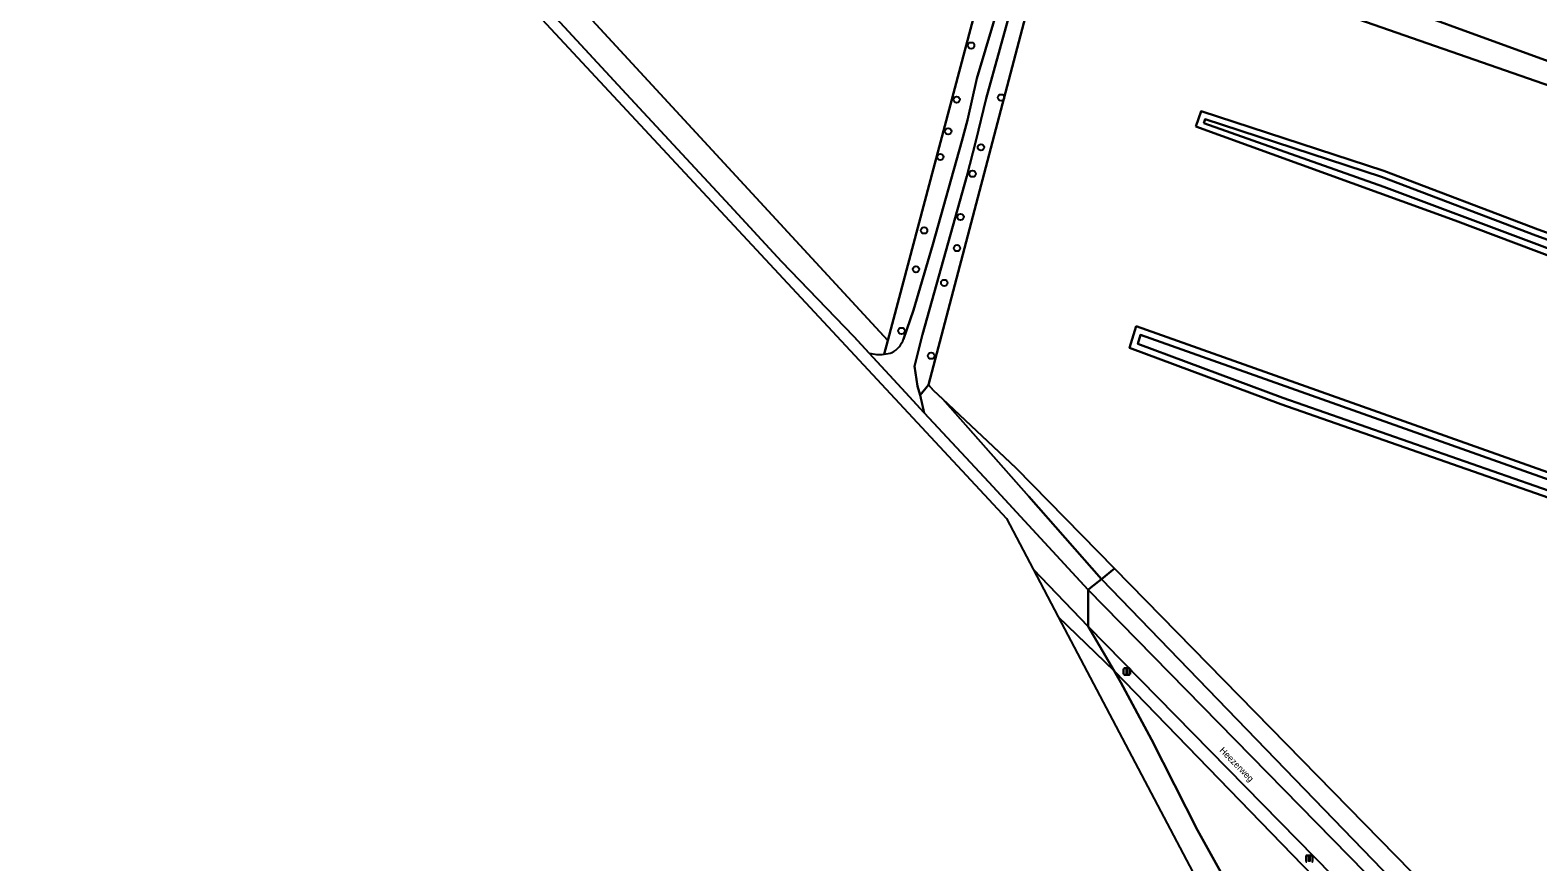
# Model space of a CAD drawing. Extents: x 163426 to 164192, y 380329 to 381641.
# Drawn here: x 163488.3 to 163719.5, y 380639.4 to 380767 of the extents above; entities that cross this region are included whole.
import ezdxf

# ---------------------------------------------------------------- set-up
doc = ezdxf.new("R2010")
doc.units = 0
for name, color, linetype in [('IMGEO_Boom', 7, 'Continuous'), ('IMGEO_Gemengd_bos', 7, 'Continuous'), ('IMGEO_Grasland_agrarisch', 7, 'Continuous'), ('IMGEO_Grasland_overig', 7, 'Continuous'), ('IMGEO_Greppel_droge_sloot', 7, 'Continuous'), ('IMGEO_Groenvoorziening', 7, 'Continuous'), ('IMGEO_Lichtmast', 7, 'Continuous'), ('IMGEO_Loofbos', 7, 'Continuous'), ('IMGEO_Oever', 7, 'Continuous'), ('IMGEO_Openbare_ruimte_label', 7, 'Continuous'), ('IMGEO_Rijbaan_lokaal_gesloten', 7, 'Continuous'), ('IMGEO_Rijbaan_lokaal_open', 7, 'Continuous'), ('IMGEO_Waterloop', 7, 'Continuous')]:
    doc.layers.add(name, color=color, linetype=linetype)

msp = doc.modelspace()

# ---------------------------------------------------------------- linework, layer by layer
at = {"layer": 'IMGEO_Boom'}
for centre in [(163632.61, 380764.66), (163630.39, 380756.37), (163637.21, 380756.69), (163629.09, 380751.51), (163634.11, 380749.06), (163627.88, 380747.57), (163632.83, 380744.99), (163625.4, 380736.3), (163630.99, 380738.37), (163630.45, 380733.59), (163624.15, 380730.34), (163628.49, 380728.26), (163621.93, 380720.89), (163626.48, 380717.07)]:
    msp.add_circle(centre, 0.489, dxfattribs=at)
at = {"layer": 'IMGEO_Gemengd_bos'}
for points in [[(163490.61, 380859.52), (163619.82, 380719.41), (163645.18, 380814.99)], [(163765.42, 380554.31), (163654.53, 380668.74), (163655.57, 380666.95), (163660.26, 380658.18), (163667.31, 380644.29), (163674.28, 380631.79), (163679.05, 380622.69), (163681.44, 380618.86), (163694.94, 380593.92), (163710.93, 380563.37), (163714.06, 380556.85), (163716.41, 380550.9), (163721.18, 380536.14)]]:
    msp.add_lwpolyline(points, dxfattribs=at)
msp.add_lwpolyline([(163654.6, 380684.42), (163652.61, 380682.82), (163729.78, 380602.9), (163772.51, 380561.41), (163773.7, 380554.99), (163791.85, 380553.38), (163799.03, 380550.01), (163802.04, 380554.13), (163798.99, 380566.22), (163797.99, 380566.5), (163797, 380566.78), (163752.54, 380581.72), (163714.47, 380623.27)], close=True, dxfattribs=at)
at = {"layer": 'IMGEO_Grasland_agrarisch'}
for points in [[(163645.71, 380787.25), (163626.06, 380712.61), (163626.82, 380711.77), (163628.26, 380710.41), (163639.44, 380699.9), (163654.6, 380684.42), (163714.47, 380623.27), (163752.54, 380581.72)], [(163672.1, 380780.16), (163739.5, 380755.55), (163741.69, 380754.75), (163743.3, 380755.64), (163745.72, 380756.16), (163749.34, 380756.3), (163756.85, 380755.33), (163764.67, 380753.31), (163772.43, 380750), (163779.1, 380746.76), (163786.77, 380742.39), (163792.64, 380738.29), (163797.13, 380734.33), (163802.4, 380732.59), (163847.78, 380716.01), (163859.16, 380750), (163865.1, 380767.74)], [(163739.25, 380752.26), (163670.76, 380776.12)]]:
    msp.add_lwpolyline(points, dxfattribs=at)
for points in [[(163667.05, 380752.27), (163667.87, 380754.61), (163695.89, 380745.47), (163719.58, 380736.44), (163743.05, 380728), (163773.25, 380717.12), (163792.94, 380710.21), (163807.93, 380705.35), (163838.79, 380693.88), (163837.6, 380690.2), (163823.72, 380695.01), (163820, 380696.2), (163765.65, 380715.64), (163706.85, 380737.84)], [(163657.9, 380721.59), (163827.59, 380661.4), (163826.39, 380657.65), (163741.25, 380688.28), (163680.08, 380709.65), (163656.9, 380718.29)]]:
    msp.add_lwpolyline(points, close=True, dxfattribs=at)
at = {"layer": 'IMGEO_Grasland_overig'}
for points in [[(163650.26, 380812.78), (163652.48, 380823.17), (163656.36, 380836.92), (163664.66, 380864.29), (163675.42, 380905.71), (163673.23, 380905.69), (163669.5, 380891.12), (163665.16, 380875.29), (163662.08, 380862.75), (163658.21, 380849.96), (163654.62, 380839.01), (163652.47, 380831.14), (163649.36, 380818.79), (163646.73, 380804.48), (163645.54, 380800.75), (163641.29, 380789.93), (163640.04, 380785.25), (163637.31, 380772.48), (163633.49, 380759.62), (163632.06, 380753.22), (163631.16, 380750), (163626.74, 380734.13), (163623.75, 380724.08), (163622.26, 380719.62)], [(163616.99, 380717.47), (163622.54, 380711.43), (163625.43, 380708.32), (163624.81, 380711.01), (163624.4, 380712.42), (163623.91, 380715.47), (163625.14, 380720.35), (163631.97, 380744.61), (163633.31, 380750), (163634.94, 380756.52), (163639.09, 380771.73), (163642.45, 380786.19), (163643.1, 380788.54), (163644.74, 380793.39), (163648.05, 380801.94), (163649.01, 380805.41), (163650.26, 380812.78)], [(163639.09, 380771.73), (163634.94, 380756.52), (163633.31, 380750), (163631.97, 380744.61), (163625.14, 380720.35), (163623.91, 380715.47), (163624.4, 380712.42), (163624.81, 380711.01), (163626.06, 380712.61), (163645.71, 380787.25)], [(163645.98, 380677.02), (163673.97, 380623.9), (163703.9, 380570.61), (163724.25, 380511.94)], [(163721.18, 380536.14), (163716.41, 380550.9), (163714.06, 380556.85), (163710.93, 380563.37), (163694.94, 380593.92), (163681.44, 380618.86), (163679.05, 380622.69), (163674.28, 380631.79), (163667.31, 380644.29), (163660.26, 380658.18), (163655.57, 380666.95), (163654.53, 380668.74), (163645.98, 380677.02)]]:
    msp.add_lwpolyline(points, dxfattribs=at)
for centre, radius, start, end in [((163618.82, 380720.81), 3.63, 297.0252, 340.7622), ((163618.55, 380723.78), 6.5, 256.1352, 276.3103), ((163618.52, 380723.87), 6.59, 276.5311, 287.2892)]:
    msp.add_arc(centre, radius, start, end, dxfattribs=at)
at = {"layer": 'IMGEO_Greppel_droge_sloot'}
for points in [[(163739.5, 380755.55), (163672.1, 380780.16)], [(163670.76, 380776.12), (163739.25, 380752.26)]]:
    msp.add_lwpolyline(points, dxfattribs=at)
at = {"layer": 'IMGEO_Groenvoorziening'}
for points in [[(163490.61, 380859.52), (163488.31, 380859.2), (163513.97, 380828.88), (163525.13, 380816.21), (163531.72, 380808.76), (163541.67, 380797.73), (163553.36, 380785.41), (163566.43, 380771.65), (163579.11, 380757.94), (163587.59, 380748.78), (163594.97, 380740.8), (163603.52, 380731.56), (163614.64, 380720.03), (163616.99, 380717.47)], [(163619.27, 380717.32), (163619.82, 380719.41), (163490.61, 380859.52)], [(163642.14, 380684.32), (163645.98, 380677.02), (163654.53, 380668.74), (163650.55, 380675.55), (163642.14, 380684.32), (163642.14, 380684.32)], [(163652.61, 380682.82), (163650.98, 380681.51), (163650.54, 380681.16), (163765.55, 380563.75), (163769.33, 380559.95)], [(163773.2, 380555.04), (163773.7, 380554.99), (163772.51, 380561.41), (163729.78, 380602.9), (163652.61, 380682.82)], [(163725.43, 380599.17), (163650.55, 380675.55), (163654.53, 380668.74), (163765.42, 380554.31), (163764.4, 380542.39), (163761.76, 380534.59), (163773.47, 380522.32), (163773.66, 380522.49), (163773.95, 380522.7), (163769.33, 380528.01)]]:
    msp.add_lwpolyline(points, dxfattribs=at)
msp.add_lwpolyline([(163639.44, 380699.9), (163628.26, 380710.41), (163641.45, 380695.49), (163652.61, 380682.82), (163654.6, 380684.42)], close=True, dxfattribs=at)
msp.add_arc((163618.55, 380723.78), 6.5, 256.1352, 276.3103, dxfattribs=at)
at = {"layer": 'IMGEO_Lichtmast'}
for p, q in [((163656, 380668.23), (163656, 380669.03)), ((163656, 380669.03), (163656, 380668.23)), ((163656.1, 380669.13), (163656.89, 380669.13)), ((163656.89, 380669.13), (163656.1, 380669.13)), ((163656.89, 380668.13), (163656.1, 380668.13)), ((163656.1, 380668.13), (163656.89, 380668.13)), ((163656.99, 380669.03), (163656.99, 380668.23)), ((163656.99, 380668.23), (163656.99, 380669.03)), ((163683.98, 380639.53), (163683.98, 380640.33)), ((163683.98, 380640.33), (163683.98, 380639.53)), ((163684.08, 380640.43), (163684.87, 380640.43)), ((163684.87, 380640.43), (163684.08, 380640.43)), ((163684.97, 380640.33), (163684.97, 380639.53)), ((163684.97, 380639.53), (163684.97, 380640.33))]:
    msp.add_line(p, q, dxfattribs=at)
for points in [[(163656.42, 380669), (163656.57, 380669), (163656.57, 380668.25), (163656.42, 380668.25), (163656.42, 380669)], [(163684.4, 380640.31), (163684.55, 380640.31), (163684.55, 380639.56), (163684.4, 380639.56), (163684.4, 380640.31)]]:
    msp.add_lwpolyline(points, dxfattribs=at)
for centre, start, end in [((163656.1, 380669.03), 90, 180), ((163656.1, 380669.03), 90, 180), ((163656.1, 380668.23), 180, 270), ((163656.1, 380668.23), 180, 270), ((163656.89, 380669.03), 0, 90), ((163656.89, 380669.03), 360, 90), ((163656.89, 380668.23), 270, 0), ((163656.89, 380668.23), 270, 0), ((163684.08, 380640.33), 90, 180), ((163684.08, 380640.33), 90, 180), ((163684.87, 380640.33), 0, 90), ((163684.87, 380640.33), 360, 90), ((163684.08, 380639.53), 180, 270), ((163684.08, 380639.53), 180, 270), ((163684.87, 380639.53), 270, 0), ((163684.87, 380639.53), 270, 0)]:
    msp.add_arc(centre, 0.1, start, end, dxfattribs=at)
at = {"layer": 'IMGEO_Loofbos'}
for points in [[(163649.36, 380818.79), (163652.47, 380831.14), (163654.62, 380839.01), (163658.21, 380849.96), (163662.08, 380862.75), (163665.16, 380875.29), (163669.5, 380891.12), (163673.23, 380905.69), (163669.84, 380905.65), (163656.59, 380856.74), (163646.45, 380819.75), (163646.01, 380818.1), (163645.18, 380814.99), (163619.82, 380719.41), (163619.27, 380717.32)], [(163622.26, 380719.62), (163623.75, 380724.08), (163626.74, 380734.13), (163631.16, 380750), (163632.06, 380753.22), (163633.49, 380759.62), (163637.31, 380772.48), (163640.04, 380785.25), (163641.29, 380789.93), (163645.54, 380800.75), (163646.73, 380804.48), (163649.36, 380818.79)]]:
    msp.add_lwpolyline(points, dxfattribs=at)
msp.add_lwpolyline([(163628.26, 380710.41), (163626.82, 380711.77), (163626.06, 380712.61), (163624.81, 380711.01), (163625.43, 380708.32), (163635.3, 380697.66), (163650.54, 380681.16), (163650.98, 380681.51), (163652.61, 380682.82), (163641.45, 380695.49)], close=True, dxfattribs=at)
for centre, radius, start, end in [((163618.82, 380720.81), 3.63, 297.0252, 340.7622), ((163618.52, 380723.87), 6.59, 276.5311, 287.2892)]:
    msp.add_arc(centre, radius, start, end, dxfattribs=at)
at = {"layer": 'IMGEO_Oever'}
for points in [[(163667.05, 380752.27), (163706.85, 380737.84), (163765.65, 380715.64), (163820, 380696.2), (163823.72, 380695.01), (163837.6, 380690.2), (163838.79, 380693.88), (163807.93, 380705.35), (163792.94, 380710.21), (163773.25, 380717.12), (163743.05, 380728), (163719.58, 380736.44), (163695.89, 380745.47), (163667.87, 380754.61)], [(163668.28, 380752.74), (163668.49, 380753.35), (163695.56, 380744.52), (163719.23, 380735.5), (163742.71, 380727.05), (163772.92, 380716.18), (163792.62, 380709.27), (163807.6, 380704.4), (163837.54, 380693.27), (163836.96, 380691.48), (163824.04, 380695.96), (163819.58, 380697.38), (163782.38, 380711.09), (163751.91, 380721.92), (163718.54, 380734.5), (163695.91, 380742.98)], [(163657.9, 380721.59), (163656.9, 380718.29), (163680.08, 380709.65), (163741.25, 380688.28), (163826.39, 380657.65), (163827.59, 380661.4)], [(163826.31, 380660.77), (163825.74, 380658.97), (163741.6, 380689.24), (163680.43, 380710.61), (163658.16, 380718.91), (163658.57, 380720.27)]]:
    msp.add_lwpolyline(points, close=True, dxfattribs=at)
at = {"layer": 'IMGEO_Rijbaan_lokaal_gesloten'}
msp.add_lwpolyline([(163544.85, 380792.32), (163638.04, 380692.1), (163642.14, 380684.32), (163642.14, 380684.32), (163650.55, 380675.55), (163650.54, 380681.16), (163635.3, 380697.66), (163625.43, 380708.32), (163622.54, 380711.43), (163616.99, 380717.47), (163614.64, 380720.03), (163603.52, 380731.56), (163594.97, 380740.8), (163587.59, 380748.78), (163579.11, 380757.94), (163566.43, 380771.65)], dxfattribs=at)
at = {"layer": 'IMGEO_Rijbaan_lokaal_open'}
for points in [[(163650.54, 380681.16), (163650.55, 380675.55), (163725.43, 380599.17), (163761.77, 380561.69), (163765.77, 380557.59)], [(163769.33, 380559.95), (163765.55, 380563.75), (163650.54, 380681.16)]]:
    msp.add_lwpolyline(points, dxfattribs=at)
at = {"layer": 'IMGEO_Waterloop'}
for points in [[(163668.28, 380752.74), (163695.91, 380742.98), (163718.54, 380734.5), (163751.91, 380721.92), (163782.38, 380711.09), (163819.58, 380697.38), (163824.04, 380695.96), (163836.96, 380691.48), (163837.54, 380693.27), (163807.6, 380704.4), (163792.62, 380709.27), (163772.92, 380716.18), (163742.71, 380727.05), (163719.23, 380735.5), (163695.56, 380744.52), (163668.49, 380753.35)], [(163658.57, 380720.27), (163658.16, 380718.91), (163680.43, 380710.61), (163741.6, 380689.24), (163825.74, 380658.97), (163826.31, 380660.77)]]:
    msp.add_lwpolyline(points, close=True, dxfattribs=at)

# ---------------------------------------------------------------- texts
at = {"layer": 'IMGEO_Openbare_ruimte_label'}
msp.add_text('Heezerweg', height=1, rotation=314.4327, dxfattribs=at).set_placement((163670.62, 380656.46))

doc.saveas('drawing.dxf')
